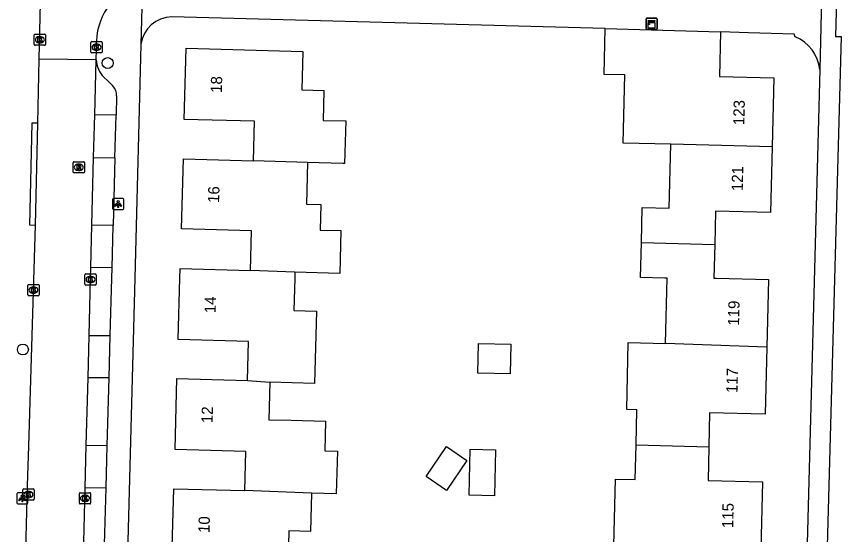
# Model space of a CAD drawing. Extents: x 162082 to 163393, y 388091 to 388632.
# Drawn here: x 162249.9 to 162323.5, y 388227.2 to 388273.3 of the extents above; entities that cross this region are included whole.
import ezdxf

# ---------------------------------------------------------------- set-up
doc = ezdxf.new("R2010")
doc.units = 0
for name, color, linetype in [('IMGEO_Boom', 7, 'Continuous'), ('IMGEO_Fietspad_gesloten', 7, 'Continuous'), ('IMGEO_Kast', 7, 'Continuous'), ('IMGEO_Kolk', 7, 'Continuous'), ('IMGEO_Lichtpunt', 7, 'Continuous'), ('IMGEO_Pand', 7, 'Continuous'), ('IMGEO_Pand_nummerreeks', 7, 'Continuous'), ('IMGEO_Rijbaan_lokaal_open', 7, 'Continuous'), ('IMGEO_Rioolput', 7, 'Continuous'), ('IMGEO_Voetpad_open', 7, 'Continuous')]:
    doc.layers.add(name, color=color, linetype=linetype)

msp = doc.modelspace()

# ---------------------------------------------------------------- linework, layer by layer
at = {"layer": 'IMGEO_Boom'}
for centre in [(162257.987, 388269.149), (162250.425, 388243.648)]:
    msp.add_circle(centre, 0.489, dxfattribs=at)
at = {"layer": 'IMGEO_Fietspad_gesloten'}
msp.add_lwpolyline([(162328.116, 388454.582), (162328.029, 388450.685), (162327.347, 388422.874), (162326.755, 388399.008), (162326.261, 388398.982), (162326.033, 388389.849), (162326.541, 388389.838), (162325.438, 388348.309), (162323.174, 388282.796), (162322.856, 388271.532), (162323.359, 388271.511), (162321.941, 388219.637), (162320.374, 388158.154), (162320.194, 388151.229)], dxfattribs=at)
at = {"layer": 'IMGEO_Kast'}
for p, q in [((162305.975, 388272.224), (162305.975, 388273.065)), ((162305.975, 388273.065), (162305.975, 388272.224)), ((162306.05, 388273.149), (162306.891, 388273.149)), ((162306.891, 388273.149), (162306.05, 388273.149)), ((162306.975, 388273.074), (162306.975, 388272.233)), ((162306.975, 388272.233), (162306.975, 388273.074)), ((162306.9, 388272.149), (162306.059, 388272.149)), ((162306.059, 388272.149), (162306.9, 388272.149))]:
    msp.add_line(p, q, dxfattribs=at)
for points in [[(162306.17, 388272.939), (162306.77, 388272.939), (162306.77, 388272.854), (162306.17, 388272.854), (162306.17, 388272.939)], [(162306.17, 388272.764), (162306.77, 388272.764), (162306.77, 388272.275), (162306.17, 388272.275), (162306.17, 388272.764)]]:
    msp.add_lwpolyline(points, dxfattribs=at)
msp.add_circle((162306.254, 388272.613), 0.0377, dxfattribs=at)
for centre, start, end in [((162306.053, 388273.071), 92.4484, 184.28452), ((162306.053, 388273.071), 92.4484, 184.28452), ((162306.897, 388273.071), 2.4484, 94.28452), ((162306.897, 388273.071), 2.4484, 94.28452), ((162306.897, 388272.227), 272.4484, 4.28452), ((162306.897, 388272.227), 272.4484, 4.28452), ((162306.053, 388272.227), 182.4484, 274.28452), ((162306.053, 388272.227), 182.4484, 274.28452)]:
    msp.add_arc(centre, 0.0779, start, end, dxfattribs=at)
at = {"layer": 'IMGEO_Kolk'}
for p, q in [((162251.437, 388270.806), (162251.437, 388271.658)), ((162251.512, 388271.732), (162252.364, 388271.732)), ((162251.925, 388271.512), (162251.95, 388271.512)), ((162252.438, 388271.658), (162252.438, 388270.806)), ((162251.948, 388270.952), (162251.923, 388270.952)), ((162256.495, 388270.136), (162256.495, 388270.988)), ((162256.57, 388271.062), (162257.422, 388271.062)), ((162256.983, 388270.842), (162257.008, 388270.842)), ((162257.496, 388270.988), (162257.496, 388270.136)), ((162252.364, 388270.732), (162251.512, 388270.732)), ((162257.422, 388270.062), (162256.57, 388270.062)), ((162257.006, 388270.282), (162256.981, 388270.282)), ((162255.956, 388249.457), (162255.956, 388250.309)), ((162256.031, 388250.383), (162256.883, 388250.383)), ((162256.444, 388250.163), (162256.469, 388250.163)), ((162256.957, 388250.309), (162256.957, 388249.457)), ((162250.94, 388249.44), (162251.792, 388249.44)), ((162256.467, 388249.603), (162256.442, 388249.603)), ((162250.865, 388248.514), (162250.865, 388249.366)), ((162251.353, 388249.22), (162251.378, 388249.22)), ((162251.866, 388249.366), (162251.866, 388248.514)), ((162256.883, 388249.383), (162256.031, 388249.383)), ((162251.792, 388248.44), (162250.94, 388248.44)), ((162251.376, 388248.66), (162251.351, 388248.66)), ((162250.423, 388230.307), (162250.423, 388231.159)), ((162250.498, 388231.233), (162251.35, 388231.233)), ((162250.911, 388231.013), (162250.936, 388231.013)), ((162251.424, 388231.159), (162251.424, 388230.307)), ((162250.934, 388230.453), (162250.909, 388230.453)), ((162255.46, 388229.97), (162255.46, 388230.822)), ((162255.535, 388230.896), (162256.387, 388230.896)), ((162255.948, 388230.676), (162255.973, 388230.676)), ((162256.461, 388230.822), (162256.461, 388229.97)), ((162251.35, 388230.233), (162250.498, 388230.233)), ((162256.387, 388229.896), (162255.535, 388229.896)), ((162255.971, 388230.116), (162255.946, 388230.116))]:
    msp.add_line(p, q, dxfattribs=at)
for points in [[(162251.437, 388270.806), (162251.437, 388271.658)], [(162251.512, 388271.732), (162252.364, 388271.732)], [(162252.438, 388271.658), (162252.438, 388270.806)], [(162251.758, 388271.432), (162251.881, 388271.432), (162251.881, 388271.281), (162252.011, 388271.432), (162252.175, 388271.432), (162252.029, 388271.281), (162252.182, 388271.032), (162252.03, 388271.032), (162251.945, 388271.196), (162251.881, 388271.129), (162251.881, 388271.032), (162251.758, 388271.032), (162251.758, 388271.432)], [(162256.495, 388270.136), (162256.495, 388270.988)], [(162256.57, 388271.062), (162257.422, 388271.062)], [(162256.816, 388270.762), (162256.939, 388270.762), (162256.939, 388270.611), (162257.069, 388270.762), (162257.233, 388270.762), (162257.087, 388270.611), (162257.24, 388270.362), (162257.088, 388270.362), (162257.003, 388270.526), (162256.939, 388270.459), (162256.939, 388270.362), (162256.816, 388270.362), (162256.816, 388270.762)], [(162257.496, 388270.988), (162257.496, 388270.136)], [(162252.364, 388270.732), (162251.512, 388270.732)], [(162257.422, 388270.062), (162256.57, 388270.062)], [(162255.956, 388249.457), (162255.956, 388250.309)], [(162256.031, 388250.383), (162256.883, 388250.383)], [(162256.957, 388250.309), (162256.957, 388249.457)], [(162250.94, 388249.44), (162251.792, 388249.44)], [(162256.277, 388250.083), (162256.4, 388250.083), (162256.4, 388249.932), (162256.53, 388250.083), (162256.694, 388250.083), (162256.548, 388249.932), (162256.701, 388249.683), (162256.549, 388249.683), (162256.464, 388249.847), (162256.4, 388249.78), (162256.4, 388249.683), (162256.277, 388249.683), (162256.277, 388250.083)], [(162250.865, 388248.514), (162250.865, 388249.366)], [(162251.186, 388249.14), (162251.309, 388249.14), (162251.309, 388248.989), (162251.439, 388249.14), (162251.603, 388249.14), (162251.457, 388248.989), (162251.61, 388248.74), (162251.458, 388248.74), (162251.373, 388248.904), (162251.309, 388248.837), (162251.309, 388248.74), (162251.186, 388248.74), (162251.186, 388249.14)], [(162251.866, 388249.366), (162251.866, 388248.514)], [(162256.883, 388249.383), (162256.031, 388249.383)], [(162251.792, 388248.44), (162250.94, 388248.44)], [(162250.423, 388230.307), (162250.423, 388231.159)], [(162250.498, 388231.233), (162251.35, 388231.233)], [(162251.424, 388231.159), (162251.424, 388230.307)], [(162250.744, 388230.933), (162250.867, 388230.933), (162250.867, 388230.782), (162250.997, 388230.933), (162251.161, 388230.933), (162251.015, 388230.782), (162251.168, 388230.533), (162251.016, 388230.533), (162250.931, 388230.697), (162250.867, 388230.63), (162250.867, 388230.533), (162250.744, 388230.533), (162250.744, 388230.933)], [(162255.46, 388229.97), (162255.46, 388230.822)], [(162255.535, 388230.896), (162256.387, 388230.896)], [(162255.781, 388230.596), (162255.904, 388230.596), (162255.904, 388230.445), (162256.034, 388230.596), (162256.198, 388230.596), (162256.052, 388230.445), (162256.205, 388230.196), (162256.053, 388230.196), (162255.968, 388230.36), (162255.904, 388230.293), (162255.904, 388230.196), (162255.781, 388230.196), (162255.781, 388230.596)], [(162256.461, 388230.822), (162256.461, 388229.97)], [(162251.35, 388230.233), (162250.498, 388230.233)], [(162256.387, 388229.896), (162255.535, 388229.896)]]:
    msp.add_lwpolyline(points, dxfattribs=at)
for centre, start, end in [((162251.514, 388271.656), 91.55205, 178.44795), ((162251.514, 388271.656), 91.55205, 178.44795), ((162252.362, 388271.656), 1.55205, 88.44795), ((162252.362, 388271.656), 1.55205, 88.44795), ((162251.514, 388270.808), 181.55205, 268.44795), ((162251.514, 388270.808), 181.55205, 268.44795), ((162252.362, 388270.808), 271.55205, 358.44795), ((162252.362, 388270.808), 271.55205, 358.44795), ((162256.572, 388270.986), 91.55205, 178.44795), ((162256.572, 388270.986), 91.55205, 178.44795), ((162257.42, 388270.986), 1.55205, 88.44795), ((162257.42, 388270.986), 1.55205, 88.44795), ((162256.572, 388270.138), 181.55205, 268.44795), ((162256.572, 388270.138), 181.55205, 268.44795), ((162257.42, 388270.138), 271.55205, 358.44795), ((162257.42, 388270.138), 271.55205, 358.44795), ((162256.033, 388250.307), 91.55205, 178.44795), ((162256.033, 388250.307), 91.55205, 178.44795), ((162256.881, 388250.307), 1.55205, 88.44795), ((162256.881, 388250.307), 1.55205, 88.44795), ((162250.942, 388249.364), 91.55205, 178.44795), ((162250.942, 388249.364), 91.55205, 178.44795), ((162251.79, 388249.364), 1.55205, 88.44795), ((162251.79, 388249.364), 1.55205, 88.44795), ((162256.033, 388249.459), 181.55205, 268.44795), ((162256.033, 388249.459), 181.55205, 268.44795), ((162256.881, 388249.459), 271.55205, 358.44795), ((162256.881, 388249.459), 271.55205, 358.44795), ((162250.942, 388248.516), 181.55205, 268.44795), ((162250.942, 388248.516), 181.55205, 268.44795), ((162251.79, 388248.516), 271.55205, 358.44795), ((162251.79, 388248.516), 271.55205, 358.44795), ((162250.5, 388231.157), 91.55205, 178.44795), ((162250.5, 388231.157), 91.55205, 178.44795), ((162251.348, 388231.157), 1.55205, 88.44795), ((162251.348, 388231.157), 1.55205, 88.44795), ((162250.5, 388230.309), 181.55205, 268.44795), ((162250.5, 388230.309), 181.55205, 268.44795), ((162251.348, 388230.309), 271.55205, 358.44795), ((162251.348, 388230.309), 271.55205, 358.44795), ((162255.537, 388230.82), 91.55205, 178.44795), ((162255.537, 388230.82), 91.55205, 178.44795), ((162256.385, 388230.82), 1.55205, 88.44795), ((162256.385, 388230.82), 1.55205, 88.44795), ((162255.537, 388229.972), 181.55205, 268.44795), ((162255.537, 388229.972), 181.55205, 268.44795), ((162256.385, 388229.972), 271.55205, 358.44795), ((162256.385, 388229.972), 271.55205, 358.44795)]:
    msp.add_arc(centre, 0.0765, start, end, dxfattribs=at)
for centre, major_axis, ratio, start_param, end_param in [((162251.924, 388271.232), (-0.387, 0.002), 0.722429, 4.712389, 7.853982), ((162251.949, 388271.232), (-0.39, 0.002), 0.717154, 1.570796, 4.712389), ((162256.982, 388270.562), (-0.387, 0.002), 0.722429, 4.712389, 7.853982), ((162257.007, 388270.562), (-0.39, 0.002), 0.717154, 1.570796, 4.712389), ((162256.443, 388249.883), (-0.387, 0.002), 0.722429, 4.712389, 7.853982), ((162256.468, 388249.883), (-0.39, 0.002), 0.717154, 1.570796, 4.712389), ((162251.352, 388248.94), (-0.387, 0.002), 0.722429, 4.712389, 7.853982), ((162251.377, 388248.94), (-0.39, 0.002), 0.717154, 1.570796, 4.712389), ((162250.91, 388230.733), (-0.387, 0.002), 0.722429, 4.712389, 7.853982), ((162250.935, 388230.733), (-0.39, 0.002), 0.717154, 1.570796, 4.712389), ((162255.947, 388230.396), (-0.387, 0.002), 0.722429, 4.712389, 7.853982), ((162255.972, 388230.396), (-0.39, 0.002), 0.717154, 1.570796, 4.712389)]:
    msp.add_ellipse(centre, major_axis=major_axis, ratio=ratio, start_param=start_param, end_param=end_param, dxfattribs=at)
at = {"layer": 'IMGEO_Lichtpunt'}
for p, q in [((162258.42, 388257.008), (162258.42, 388256.201)), ((162258.42, 388257.008), (162258.42, 388256.201)), ((162259.322, 388257.103), (162258.514, 388257.103)), ((162259.322, 388257.103), (162258.514, 388257.103)), ((162259.416, 388256.201), (162259.416, 388257.008)), ((162259.416, 388256.201), (162259.416, 388257.008)), ((162258.514, 388256.107), (162259.322, 388256.107)), ((162258.514, 388256.107), (162259.322, 388256.107)), ((162249.879, 388230.802), (162249.879, 388229.995)), ((162249.879, 388230.802), (162249.879, 388229.995)), ((162250.781, 388230.897), (162249.973, 388230.897)), ((162250.781, 388230.897), (162249.973, 388230.897)), ((162250.875, 388229.995), (162250.875, 388230.802)), ((162250.875, 388229.995), (162250.875, 388230.802)), ((162249.973, 388229.901), (162250.781, 388229.901)), ((162249.973, 388229.901), (162250.781, 388229.901))]:
    msp.add_line(p, q, dxfattribs=at)
for points in [[(162258.794, 388256.672), (162258.833, 388256.644), (162258.645, 388256.382), (162258.607, 388256.409), (162258.794, 388256.672)], [(162258.896, 388256.624), (162258.943, 388256.624), (162258.943, 388256.302), (162258.896, 388256.302), (162258.896, 388256.624)], [(162259.006, 388256.644), (162259.044, 388256.671), (162259.231, 388256.409), (162259.192, 388256.381), (162259.006, 388256.644)], [(162250.253, 388230.466), (162250.292, 388230.438), (162250.104, 388230.176), (162250.066, 388230.203), (162250.253, 388230.466)], [(162250.355, 388230.418), (162250.402, 388230.418), (162250.402, 388230.096), (162250.355, 388230.096), (162250.355, 388230.418)], [(162250.465, 388230.438), (162250.503, 388230.465), (162250.69, 388230.203), (162250.651, 388230.175), (162250.465, 388230.438)]]:
    msp.add_lwpolyline(points, dxfattribs=at)
for centre in [(162258.919, 388256.806), (162250.378, 388230.6)]:
    msp.add_circle(centre, 0.0994, dxfattribs=at)
for centre, start, end in [((162258.514, 388257.008), 90, 180), ((162258.514, 388257.008), 90, 180), ((162259.322, 388257.008), 0, 90), ((162259.322, 388257.008), 0, 90), ((162258.514, 388256.201), 180, 270), ((162258.514, 388256.201), 180, 270), ((162259.322, 388256.201), 270, 0), ((162259.322, 388256.201), 270, 360), ((162249.973, 388230.802), 90, 180), ((162249.973, 388230.802), 90, 180), ((162250.781, 388230.802), 0, 90), ((162250.781, 388230.802), 0, 90), ((162249.973, 388229.995), 180, 270), ((162249.973, 388229.995), 180, 270), ((162250.781, 388229.995), 270, 0), ((162250.781, 388229.995), 270, 360)]:
    msp.add_arc(centre, 0.0946, start, end, dxfattribs=at)
at = {"layer": 'IMGEO_Pand'}
for points in [[(162308.185, 388261.921), (162303.928, 388262.022), (162304.073, 388268.103), (162302.245, 388268.147), (162302.342, 388272.22)], [(162302.342, 388272.22), (162312.61, 388271.92)], [(162312.61, 388271.92), (162312.515, 388267.96), (162317.356, 388267.844), (162317.21, 388261.705)], [(162270.984, 388260.459), (162271.079, 388263.965), (162264.815, 388264.136), (162264.989, 388270.481), (162275.384, 388270.197), (162275.29, 388266.763), (162277.251, 388266.71), (162277.179, 388264.051), (162279.212, 388263.996), (162279.109, 388260.219), (162278.937, 388260.224), (162275.798, 388260.309)], [(162305.56, 388253.17), (162305.634, 388256.284), (162308.049, 388256.226), (162308.185, 388261.921)], [(162317.21, 388261.705), (162308.185, 388261.921)], [(162317.21, 388261.705), (162317.07, 388255.854), (162312.167, 388255.971), (162312.096, 388252.984)], [(162270.711, 388250.689), (162270.807, 388254.221), (162264.57, 388254.391), (162264.74, 388260.63), (162270.984, 388260.459)], [(162275.798, 388260.309), (162270.984, 388260.459)], [(162275.798, 388260.309), (162275.697, 388256.58), (162276.976, 388256.545), (162276.915, 388254.284), (162278.774, 388254.233), (162278.67, 388250.411), (162274.678, 388250.52)], [(162307.719, 388244.182), (162307.858, 388249.995), (162307.65, 388250), (162305.485, 388250.052), (162305.56, 388253.17)], [(162305.56, 388253.17), (162312.096, 388252.984)], [(162312.096, 388252.984), (162312.025, 388250.005), (162312.234, 388250), (162316.884, 388249.889), (162316.74, 388243.852)], [(162270.451, 388240.894), (162270.546, 388244.362), (162264.263, 388244.533), (162264.412, 388250), (162264.435, 388250.861), (162270.711, 388250.689)], [(162274.678, 388250.52), (162270.711, 388250.689)], [(162274.678, 388250.52), (162274.664, 388250), (162274.585, 388247.125), (162276.589, 388247.071), (162276.413, 388240.627), (162272.451, 388240.736)], [(162305.08, 388235.17), (162305.154, 388238.272), (162304.253, 388238.294), (162304.396, 388244.262), (162307.719, 388244.182)], [(162290.974, 388241.548), (162291.037, 388244.189), (162293.937, 388244.12), (162293.874, 388241.479), (162290.974, 388241.548)], [(162316.74, 388243.852), (162307.719, 388244.182)], [(162316.74, 388243.852), (162316.598, 388237.899), (162311.645, 388238.017), (162311.573, 388234.99)], [(162270.197, 388231.079), (162270.292, 388234.573), (162263.99, 388234.745), (162264.162, 388241.065), (162270.451, 388240.894)], [(162270.451, 388240.894), (162272.451, 388240.736)], [(162272.451, 388240.736), (162272.36, 388237.398), (162274.333, 388237.345), (162277.401, 388237.263), (162277.329, 388234.631), (162278.463, 388234.6), (162278.359, 388230.788), (162276.149, 388230.848)], [(162286.363, 388232.352), (162288.176, 388235.015), (162290.008, 388233.768), (162288.195, 388231.105), (162286.363, 388232.352)], [(162290.203, 388230.667), (162290.301, 388234.774), (162292.556, 388234.72), (162292.458, 388230.614), (162290.203, 388230.667)], [(162304.806, 388226.156), (162303.113, 388226.196), (162303.254, 388232.113), (162305.006, 388232.071), (162305.08, 388235.17)], [(162305.08, 388235.17), (162311.573, 388234.99)], [(162311.573, 388234.99), (162311.501, 388231.974), (162316.36, 388231.859), (162316.217, 388225.87)], [(162269.93, 388221.29), (162270.026, 388224.822), (162265.948, 388224.933), (162263.718, 388224.994), (162263.889, 388231.251), (162270.197, 388231.079)], [(162276.149, 388230.848), (162270.197, 388231.079)], [(162276.149, 388230.848), (162276.056, 388227.445), (162274.142, 388227.497), (162274.073, 388224.95), (162278.279, 388224.835), (162278.176, 388221.037), (162273.986, 388221.151)]]:
    msp.add_lwpolyline(points, dxfattribs=at)
at = {"layer": 'IMGEO_Rijbaan_lokaal_open'}
for points in [[(162251.981, 388274.512), (162251.862, 388269.503)], [(162256.952, 388269.449), (162256.974, 388270.326), (162256.984, 388271.112)], [(162251.862, 388269.503), (162251.727, 388263.793)], [(162256.952, 388269.449), (162251.862, 388269.503)], [(162256.827, 388264.546), (162256.952, 388269.449)], [(162256.731, 388260.735), (162256.827, 388264.546)], [(162258.732, 388264.513), (162256.827, 388264.546)], [(162258.633, 388260.717), (162258.732, 388264.513)], [(162251.727, 388263.793), (162251.513, 388254.728)], [(162256.578, 388254.72), (162256.731, 388260.735)], [(162256.731, 388260.735), (162258.633, 388260.717)], [(162251.513, 388254.728), (162250.917, 388235.031), (162250.809, 388231.529), (162250.503, 388219.999), (162250.496, 388216.527), (162250.305, 388210.329), (162250.19, 388204.467), (162249.845, 388192.336), (162249.808, 388188.833), (162249.74, 388187.625)], [(162256.482, 388250.935), (162256.578, 388254.72)], [(162258.47, 388254.7), (162256.578, 388254.72)], [(162258.371, 388250.918), (162258.47, 388254.7)], [(162256.329, 388244.902), (162256.458, 388250), (162256.482, 388250.935)], [(162258.371, 388250.918), (162256.482, 388250.935)], [(162256.233, 388241.139), (162256.329, 388244.902)], [(162256.329, 388244.902), (162258.21, 388244.88)], [(162258.109, 388241.114), (162258.21, 388244.88)], [(162256.081, 388235.133), (162256.233, 388241.139)], [(162258.109, 388241.114), (162256.233, 388241.139)], [(162255.983, 388231.31), (162256.081, 388235.133)], [(162256.081, 388235.133), (162257.948, 388235.112)], [(162257.847, 388231.319), (162257.948, 388235.112)], [(162255.831, 388225.298), (162255.983, 388231.31)], [(162257.847, 388231.319), (162255.983, 388231.31)]]:
    msp.add_lwpolyline(points, dxfattribs=at)
msp.add_arc((162262.68, 388270.892), 5.7, 106.14189, 177.78579, dxfattribs=at)
at = {"layer": 'IMGEO_Rioolput'}
for p, q in [((162254.911, 388259.446), (162254.911, 388260.298)), ((162254.986, 388260.372), (162255.838, 388260.372)), ((162255.399, 388260.152), (162255.424, 388260.152)), ((162255.912, 388260.298), (162255.912, 388259.446)), ((162255.838, 388259.372), (162254.986, 388259.372)), ((162255.422, 388259.592), (162255.397, 388259.592))]:
    msp.add_line(p, q, dxfattribs=at)
for points in [[(162254.911, 388259.446), (162254.911, 388260.298)], [(162254.986, 388260.372), (162255.838, 388260.372)], [(162255.5, 388260.07), (162255.248, 388260.072), (162255.248, 388259.672)], [(162255.248, 388259.672), (162255.372, 388259.672), (162255.372, 388259.834), (162255.383, 388259.834)], [(162255.426, 388259.991), (162255.372, 388259.991), (162255.372, 388259.91)], [(162255.372, 388259.91), (162255.424, 388259.91)], [(162255.43, 388259.805), (162255.501, 388259.672), (162255.641, 388259.672), (162255.576, 388259.798)], [(162255.912, 388260.298), (162255.912, 388259.446)], [(162255.838, 388259.372), (162254.986, 388259.372)]]:
    msp.add_lwpolyline(points, dxfattribs=at)
for centre, radius, start, end in [((162254.988, 388260.296), 0.0765, 91.55205, 178.44795), ((162254.988, 388260.296), 0.0765, 91.55205, 178.44795), ((162255.382, 388259.781), 0.0533, 26.02933, 88.69889), ((162255.408, 388260.099), 0.19, 274.7715, 282.96867), ((162255.432, 388259.895), 0.0964, 77.00612, 93.18647), ((162255.446, 388259.952), 0.0378, 276.66336, 79.67722), ((162255.499, 388259.96), 0.109, 350.36119, 89.41601), ((162255.497, 388259.96), 0.112, 277.58423, 350.98172), ((162255.481, 388259.745), 0.108, 29.51342, 73.79051), ((162255.836, 388260.296), 0.0765, 1.55205, 88.44795), ((162255.836, 388260.296), 0.0765, 1.55205, 88.44795), ((162254.988, 388259.448), 0.0765, 181.55205, 268.44795), ((162254.988, 388259.448), 0.0765, 181.55205, 268.44795), ((162255.836, 388259.448), 0.0765, 271.55205, 358.44795), ((162255.836, 388259.448), 0.0765, 271.55205, 358.44795)]:
    msp.add_arc(centre, radius, start, end, dxfattribs=at)
for centre, major_axis, ratio, start_param, end_param in [((162255.398, 388259.872), (-0.387, 0.002), 0.722429, 4.712389, 7.853982), ((162255.423, 388259.872), (-0.39, 0.002), 0.717154, 1.570796, 4.712389)]:
    msp.add_ellipse(centre, major_axis=major_axis, ratio=ratio, start_param=start_param, end_param=end_param, dxfattribs=at)
at = {"layer": 'IMGEO_Voetpad_open'}
for points in [[(162261.095, 388276.367), (162260.942, 388270.813)], [(162321.622, 388274.941), (162321.465, 388268.569)], [(162302.342, 388272.22), (162263.7, 388273.276)], [(162319.266, 388271.498), (162319.18, 388271.723), (162315.121, 388271.847), (162312.61, 388271.92)], [(162260.942, 388270.813), (162260.391, 388250), (162258.352, 388173.049)], [(162321.465, 388268.569), (162320.158, 388219.684), (162319.131, 388179.663)], [(162257.651, 388267.888), (162257.999, 388267.559), (162258.433, 388267.118)], [(162258.781, 388266.235), (162258.732, 388264.513)], [(162251.727, 388263.793), (162251.23, 388263.804), (162251.019, 388254.739), (162251.513, 388254.728)], [(162258.633, 388260.717), (162258.47, 388254.7)], [(162258.21, 388244.88), (162258.347, 388250), (162258.371, 388250.918)], [(162257.948, 388235.112), (162258.109, 388241.114)], [(162257.685, 388225.267), (162257.847, 388231.319)]]:
    msp.add_lwpolyline(points, dxfattribs=at)
for centre, radius, start, end in [((162263.772, 388270.42), 2.857, 91.44179, 172.09037), ((162317.954, 388268.223), 3.528, 5.62414, 68.17197), ((162259.448, 388269.63), 2.503, 184.14367, 224.10103), ((162257.569, 388266.268), 1.212, 358.46358, 44.55631)]:
    msp.add_arc(centre, radius, start, end, dxfattribs=at)

# ---------------------------------------------------------------- texts
at = {"layer": 'IMGEO_Pand_nummerreeks'}
for s, rotation, p in [('18', 88.42916, (162268.16, 388266.486)), ('123', 88.63084, (162314.734, 388263.62)), ('121', 88.63357, (162314.594, 388257.739)), ('16', 88.43919, (162267.913, 388256.686)), ('14', 88.44304, (162267.607, 388246.872)), ('119', 88.63357, (162314.265, 388245.757)), ('117', 88.63357, (162314.122, 388239.762)), ('12', 88.44107, (162267.334, 388237.077)), ('115', 88.62992, (162313.741, 388227.735)), ('10', 88.43453, (162267.061, 388227.3))]:
    msp.add_text(s, height=1, rotation=rotation, dxfattribs=at).set_placement(p)

doc.saveas('drawing.dxf')
